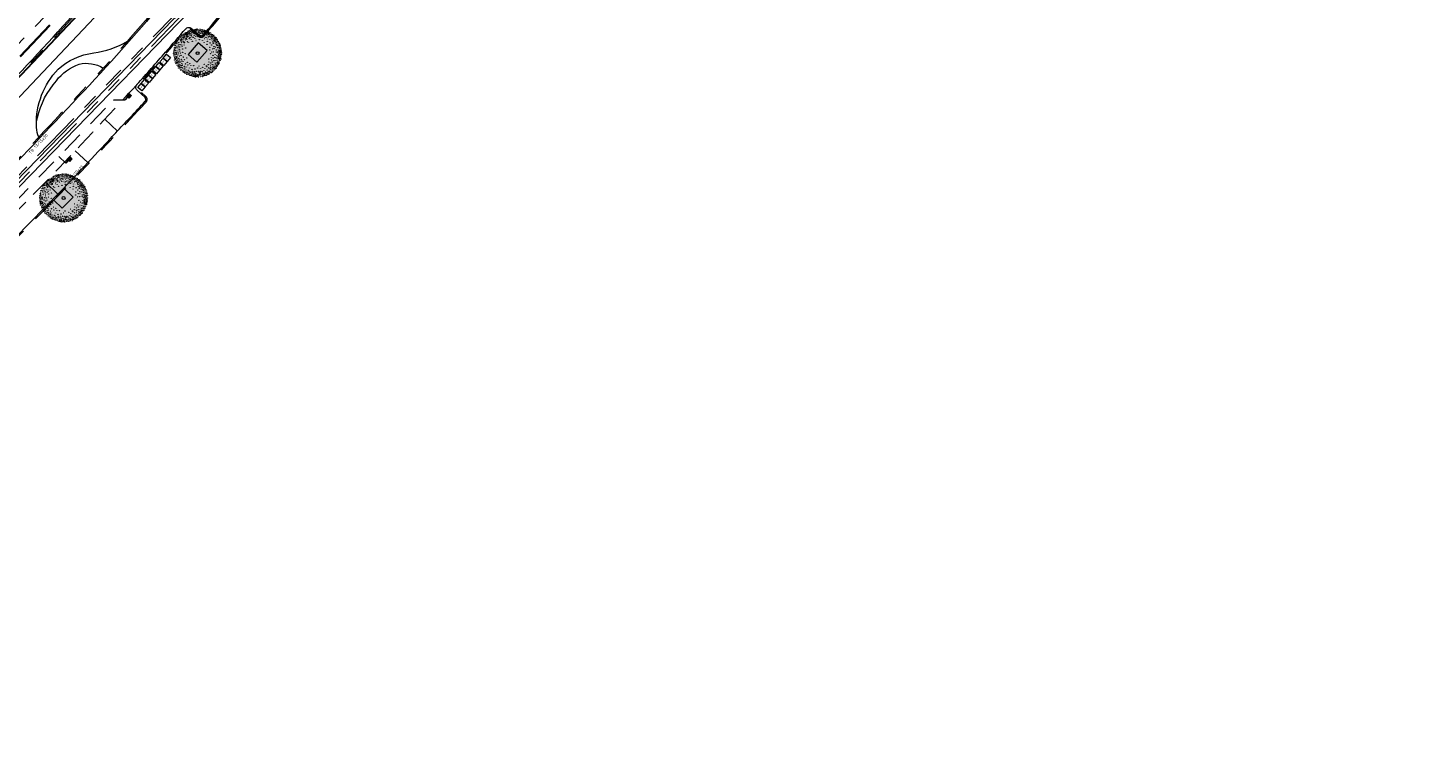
# Model space of a CAD drawing. Header units: metres. Extents: x 92403 to 95147, y 464428 to 465602.
# Tile 373 of 568: x 93136 to 93298, y 464845 to 464929. Entities that reach past the tile are written whole.
import ezdxf
from ezdxf.enums import TextEntityAlignment as Align

# ---------------------------------------------------------------- set-up
doc = ezdxf.new("R2010")
doc.units = ezdxf.units.M
for name, pattern in [('DASHED', [0.75, 0.5, -0.25]), ('RI-DRAINAGE', [19.2, 6, -1.8, 1.8, -1.8, 2.4, -1.8, 1.8, -1.8]), ('RI-GWA', [18.45, 6, -1.8, 1.75, -1.8, 1.75, -1.8, 1.75, -1.8]), ('RI-HWA', [7.4, 5, -2.4]), ('RI-HWA_KOLKAANSLUITING', [4.3, 2.5, -1.8]), ('VH-TROTTOIRBAND', [15, 5, -2, 2, -2, 2, -2])]:
    doc.linetypes.add(name, pattern=pattern)
doc.layers.get('0').update_dxf_attribs({"linetype": 'CONTINUOUS'})
for name, color, linetype, lineweight in [('B-OI-RI-DRAINAGE_DRAIN_PVC-G', 90, 'RI-DRAINAGE', 18), ('B-WE-RI-GWA_STROOMRICHTING-S', 30, 'CONTINUOUS', 25), ('B-WE-RI-VOLSCHUIMEN-G', 130, 'RI-VOLSCHUIMEN', 18), ('B-WE-VH-VERHARDING_FUNDERING-G', 252, 'CONTINUOUS', 18), ('N-RO-GR-BEPLANTING_CULTUUR_PLANTVAK HEESTERS', 78, 'CONTINUOUS', 9), ('N-RO-GR-BEPLANTING_CULTUUR_PLANTVAK vaste planten', 58, 'CONTINUOUS', 9), ('N-RO-IE-MEUBILAIR_MEUBILAIR_MINICONTAINER-GFT', 7, 'CONTINUOUS', 0), ('N-RO-VH-KANTOPSLUITING_ELEMENT_STALENSTRIP-G', 7, 'CONTINUOUS', 9), ('N-RO-VW-MARKERING-G', 7, 'CONTINUOUS', 9), ('N-WE-GW-ONTGRAVING-V', 2, 'CONTINUOUS', 30), ('N-WE-RI-HWA_KOLK_STRAATKOLK-S', 150, 'CONTINUOUS', 25), ('N-WE-RI-HWA_KOLKAANSLUITING-G', 150, 'RI-HWA_KOLKAANSLUITING', 25), ('N-WE-VH-KANTOPSLUITING_TROTTOIRBAND-G', 7, 'VH-TROTTOIRBAND', 35), ('N-WE-VH-KANTOPSLUITING_TROTTOIRBAND_130 150-T18', 10, 'CONTINUOUS', 18), ('N-WE-VH-KANTOPSLUITING_VOORKANTBAND-G', 50, 'CONTINUOUS', 35), ('V-WE-RI-GWA_STROOMRICHTING-S', 30, 'CONTINUOUS', 25), ('X-XX-AL-T18', 7, 'CONTINUOUS', 18)]:
    doc.layers.add(name, color=color, linetype=linetype, lineweight=lineweight)
for name, color, linetype, lineweight, true_color in [('B-OI-RI-GWA_TRANSPORTLEIDING-G', 7, 'RI-GWA', 18, 0xff8400), ('N-OI-RI-DRAINAGE_DRAIN_PVC-G', 7, 'RI-DRAINAGE', 18, 0x00ff04), ('N-OI-RI-HWA_STROOMRICHTING-S', 7, 'CONTINUOUS', 25, 0x007bff), ('N-OI-RI-HWA_TRANSPORTLEIDING-G', 7, 'RI-HWA', 35, 0x007bff), ('N-RO-GR-BOOM-V', 7, 'CONTINUOUS', 18, 0x002600)]:
    doc.layers.add(name, color=color, linetype=linetype, lineweight=lineweight, true_color=true_color)
doc.layers.add('N-RO-GR-BOOM-S', color=7, linetype='CONTINUOUS', lineweight=9, true_color=0x005700, transparency=0.3)
doc.styles.add('NLCS-ISO', font='NLCS-ISO.ttf')
doc.styles.add('NLCS-ISO-M100-T18', font='NLCS-ISO.ttf', dxfattribs={"height": 0.18})
doc.styles.add('NLCS-ISO-M200-T18', font='NLCS-ISO.ttf', dxfattribs={"height": 0.36})
doc.linetypes.add('RI-VOLSCHUIMEN', pattern='A,0,[50,NLCS.SHX,S=0.5,R=0,X=0,Y=0],4', length=4)

# ---------------------------------------------------------------- blocks, each defined once
blk = doc.blocks.new('minicontainers GFT')
at = {"flags": 128}
blk.add_lwpolyline([(-0.47, 0.38), (0, 0), (-0.38, -0.47), (-0.84, -0.09)], close=True, dxfattribs=at)
at = {"layer": 'X-XX-AL-T18', "insert": (-0.61, -0.14), "char_height": 0.18, "attachment_point": 1, "rotation": 50.8992, "style": 'NLCS-ISO-M100-T18'}
blk.add_mtext_dynamic_manual_height_columns('GFT', width=0.4304, gutter_width=0.9, heights=[0], dxfattribs=at)
blk = doc.blocks.new('STRAATKOLK 415X375')
at = {"layer": 'N-WE-RI-HWA_KOLK_STRAATKOLK-S', "flags": 128}
blk.add_lwpolyline([(-0.41, 0), (0, 0), (0, 0.38), (-0.41, 0.38)], close=True, dxfattribs=at)
for points in [[(-0.34, 0.05), (-0.34, 0.32)], [(-0.28, 0.05), (-0.28, 0.32)], [(-0.21, 0.05), (-0.21, 0.32)], [(-0.14, 0.05), (-0.14, 0.32)], [(-0.07, 0.05), (-0.07, 0.32)]]:
    blk.add_lwpolyline(points, dxfattribs=at)
blk = doc.blocks.new('*U258')
at = {"ltscale": 0.1}
blk.add_hatch(color=256, dxfattribs=at).paths.add_polyline_path([(2.5, 0), (-2.5, -0.83), (-2.5, 0.83)])
at = {"ltscale": 0.1, "flags": 128}
blk.add_lwpolyline([(2.5, 0), (-2.5, -0.83), (-2.5, 0.83)], close=True, dxfattribs=at)
at = {"ltscale": 0.1, "style": 'NLCS-ISO'}
for tag, p in [('BOBL', (-125.01, 0)), ('MAT', (-0.5, 0.5))]:
    blk.add_attdef(tag, text='', height=1.8, dxfattribs=at).set_placement(p, align=Align.BOTTOM_RIGHT)
for tag, p in [('DIA', (0.5, 0.5)), ('BOBR', (114.88, 0))]:
    blk.add_attdef(tag, text='', height=1.8, dxfattribs=at).set_placement(p, align=Align.BOTTOM_LEFT)
at = {"ltscale": 0.1, "style": 'NLCS-ISO', "flags": 1}
blk.add_attdef('PUTNR-L', text='', height=1.8, dxfattribs=at).set_placement((-0.82, -5.89), align=Align.BOTTOM_RIGHT)
at = {"ltscale": 0.1, "style": 'NLCS-ISO'}
blk.add_attdef('JVA', text='', height=1.8, dxfattribs=at).set_placement((0, -1), align=Align.TOP_CENTER)
at = {"ltscale": 0.1, "style": 'NLCS-ISO', "flags": 1}
blk.add_attdef('PUTNR-L', text='', height=1.8, dxfattribs=at).set_placement((1.95, -5.77), align=Align.BOTTOM_LEFT)
blk = doc.blocks.new('*U297')
at = {"layer": 'N-RO-GR-BOOM-V', "linetype": 'ByBlock', "ltscale": 1, "transparency": 33554567}
h = blk.add_hatch(color=98, dxfattribs=at)
h.dxf.hatch_style = 1
h.set_gradient(color1=(0, 51, 0), color2=(184, 200, 91), rotation=177, centered=1, name='INVCURVED')
edge = h.paths.add_edge_path()
edge.add_arc((0, 0), 1.5, 0, 360)
at = {"color": 0, "lineweight": -2}
for centre, radius in [((-1.207, 0.892), 0.00758), ((-1.136, 0.941), 0.00758), ((-1.081, 1.018), 0.00758), ((-1.07, 0.952), 0.00758), ((-1.015, 1.035), 0.00758), ((-1.01, 0.93), 0.00758), ((-0.988, 1.1), 0.00758), ((-0.933, 1.073), 0.00758), ((-0.928, 1.133), 0.00758), ((-0.911, 0.87), 0.00758), ((-0.906, 1.002), 0.00758), ((-0.884, 0.963), 0.00758), ((-0.856, 1.117), 0.00758), ((-0.845, 1.188), 0.00758), ((-0.845, 0.87), 0.00758), ((-0.823, 0.996), 0.00758), ((-0.818, 1.067), 0.00758), ((-0.79, 0.947), 0.00758), ((-0.768, 1.21), 0.00758), ((-0.768, 1.029), 0.00758), ((-0.758, 1.161), 0.00758), ((-0.747, 1.27), 0.00758), ((-0.725, 1.122), 0.00758), ((-0.719, 1.226), 0.00758), ((-0.719, 0.914), 0.00758), ((-0.697, 1.073), 0.00758), ((-0.686, 1.292), 0.00758), ((-0.681, 1.007), 0.00758), ((-0.675, 1.172), 0.00758), ((-0.653, 1.275), 0.00758), ((-0.648, 1.139), 0.00758), ((-0.631, 1.095), 0.00758), ((-0.62, 1.002), 0.00758), ((-0.609, 1.341), 0.00758), ((-0.593, 1.204), 0.00758), ((-0.588, 1.045), 0.00758), ((-0.571, 1.352), 0.00758), ((-0.56, 1.183), 0.00758), ((-0.544, 1.292), 0.00758), ((-0.522, 1.117), 0.00758), ((-0.511, 1.396), 0.00758), ((-0.511, 0.897), 0.00758), ((-0.495, 1.248), 0.00758), ((-0.478, 1.358), 0.00758), ((-0.467, 0.98), 0.00758), ((-0.451, 1.188), 0.00758), ((-0.44, 1.33), 0.00758), ((-0.44, 1.111), 0.00758), ((-0.407, 1.424), 0.00758), ((-0.374, 1.369), 0.00758), ((-0.363, 1.188), 0.00758), ((-0.363, 1.073), 0.00758), ((-0.357, 1.265), 0.00758), ((-0.352, 1.013), 0.00758), ((-0.341, 1.385), 0.00758), ((-0.308, 1.303), 0.00758), ((-0.303, 1.451), 0.00758), ((-0.286, 1.385), 0.00758), ((-0.264, 0.98), 0.00758), ((-0.259, 1.297), 0.00758), ((-0.226, 1.21), 0.00758), ((-0.204, 1.445), 0.00758), ((-0.204, 1.111), 0.00758), ((-0.171, 0.919), 0.00758), ((-0.149, 1.292), 0.00758), ((-0.138, 1.369), 0.00758), ((-0.127, 1.435), 0.00758), ((-0.122, 1.204), 0.00758), ((-0.111, 1.04), 0.00758), ((-0.1, 1.478), 0.00758), ((-0.078, 1.374), 0.00758), ((-0.067, 1.429), 0.00758), ((-0.067, 1.248), 0.00758), ((-0.045, 1.133), 0.00758), ((-0.04, 1.495), 0.00758), ((-0.023, 1.319), 0.00758), ((0.021, 1.44), 0.00758), ((0.021, 1.232), 0.00758), ((0.021, 1.024), 0.00758), ((0.059, 1.484), 0.00758), ((0.059, 1.418), 0.00758), ((0.076, 1.358), 0.00758), ((0.087, 1.292), 0.00758), ((0.103, 1.166), 0.00758), ((0.125, 1.418), 0.00758), ((0.136, 1.013), 0.00758), ((0.147, 1.484), 0.00758), ((0.174, 1.232), 0.00758), ((0.185, 1.407), 0.00758), ((0.201, 1.462), 0.00758), ((0.201, 1.106), 0.00758), ((0.207, 1.319), 0.00758), ((0.256, 1.358), 0.00758), ((0.273, 1.456), 0.00758), ((0.278, 1.243), 0.00758), ((0.284, 0.985), 0.00758), ((0.311, 1.424), 0.00758), ((0.328, 1.314), 0.00758), ((0.333, 1.188), 0.00758), ((0.339, 1.045), 0.00758), ((0.361, 1.358), 0.00758), ((0.366, 1.44), 0.00758), ((0.399, 1.281), 0.00758), ((0.399, 1.139), 0.00758), ((0.41, 1.385), 0.00758), ((0.415, 0.908), 0.00758), ((0.437, 1.325), 0.00758), ((0.442, 1.418), 0.00758), ((0.448, 1.237), 0.00758), ((0.481, 1.391), 0.00758), ((0.508, 1.325), 0.00758), ((0.525, 0.98), 0.00758), ((0.541, 1.374), 0.00758), ((0.541, 1.292), 0.00758), ((0.541, 1.226), 0.00758), ((0.541, 1.155), 0.00758), ((0.585, 1.347), 0.00758), ((0.591, 1.128), 0.00758), ((0.618, 0.875), 0.00758), ((0.624, 1.221), 0.00758), ((0.629, 1.314), 0.00758), ((0.662, 1.002), 0.00758), ((0.667, 1.144), 0.00758), ((0.684, 1.325), 0.00758), ((0.689, 1.21), 0.00758), ((0.706, 1.27), 0.00758), ((0.733, 1.04), 0.00758), ((0.75, 1.221), 0.00758), ((0.777, 1.095), 0.00758), ((0.783, 1.27), 0.00758), ((0.783, 1.161), 0.00758), ((0.794, 1.007), 0.00758), ((0.837, 1.215), 0.00758), ((0.848, 0.991), 0.00758), ((0.854, 1.095), 0.00758), ((0.859, 0.914), 0.00758), ((0.87, 1.15), 0.00758), ((0.925, 1.161), 0.00758), ((0.93, 0.969), 0.00758), ((0.941, 1.111), 0.00758), ((0.941, 1.045), 0.00758), ((0.974, 1.078), 0.00758), ((1.002, 0.881), 0.00758), ((1.013, 1.106), 0.00758), ((1.018, 1.035), 0.00758), ((1.024, 0.952), 0.00758), ((1.057, 0.881), 0.00758), ((1.089, 1.002), 0.00758), ((1.1, 0.936), 0.00758), ((1.111, 0.897), 0.00758), ((1.149, 0.963), 0.00758), ((1.188, 0.881), 0.00758), ((-1.475, 0.048), 0.00758), ((-1.468, 0.139), 0.00758), ((-1.448, 0.262), 0.00758), ((-1.432, 0.103), 0.00758), ((-1.415, 0.339), 0.00758), ((-1.415, 0.191), 0.00758), ((-1.404, 0.459), 0.00758), ((-1.377, 0.048), 0.00758), ((-1.366, 0.574), 0.00758), ((-1.366, 0.508), 0.00758), ((-1.366, 0.278), 0.00758), ((-1.349, 0.361), 0.00758), ((-1.349, 0.153), 0.00758), ((-1.306, 0.47), 0.00758), ((-1.295, 0.607), 0.00758), ((-1.295, 0.383), 0.00758), ((-1.295, 0.054), 0.00758), ((-1.289, 0.766), 0.00758), ((-1.284, 0.684), 0.00758), ((-1.267, 0.202), 0.00758), ((-1.245, 0.558), 0.00758), ((-1.234, 0.783), 0.00758), ((-1.223, 0.311), 0.00758), ((-1.223, 0.136), 0.00758), ((-1.191, 0.437), 0.00758), ((-1.191, 0.015), 0.00758), ((-1.18, 0.761), 0.00758), ((-1.174, 0.837), 0.00758), ((-1.174, 0.645), 0.00758), ((-1.163, 0.552), 0.00758), ((-1.13, 0.24), 0.00758), ((-1.108, 0.383), 0.00758), ((-1.103, 0.136), 0.00758), ((-1.081, 0.843), 0.00758), ((-1.075, 0.761), 0.00758), ((-1.07, 0.53), 0.00758), ((-1.07, -0.001), 0.00758), ((-1.042, 0.81), 0.00758), ((-1.015, 0.328), 0.00758), ((-1.01, 0.722), 0.00758), ((-1.004, 0.656), 0.00758), ((-0.982, 0.859), 0.00758), ((-0.971, 0.508), 0.00758), ((-0.96, 0.805), 0.00758), ((-0.955, 0.421), 0.00758), ((-0.922, 0.251), 0.00758), ((-0.922, 0.054), 0.00758), ((-0.878, 0.728), 0.00758), ((-0.845, 0.651), 0.00758), ((-0.829, 0.497), 0.00758), ((-0.807, 0.662), 0.00758), ((-0.752, 0.826), 0.00758), ((-0.741, 0.317), 0.00758), ((-0.67, 0.859), 0.00758), ((-0.62, 0.706), 0.00758), ((-0.56, 0.645), 0.00758), ((-0.396, 0.854), 0.00758), ((-0.319, 0.728), 0.00758), ((-0.094, 0.783), 0.00758), ((0, 0), 0.09), ((0.114, 0.832), 0.00758), ((0.306, 0.794), 0.00758), ((0.41, 0.645), 0.00758), ((0.58, 0.547), 0.00758), ((0.607, 0.728), 0.00758), ((0.755, 0.366), 0.00758), ((0.755, 0.187), 0.00758), ((0.761, 0.837), 0.00758), ((0.777, 0.634), 0.00758), ((0.876, 0.503), 0.00758), ((0.881, 0.07), 0.00758), ((0.897, 0.826), 0.00758), ((0.914, 0.7), 0.00758), ((0.914, 0.267), 0.00758), ((0.98, 0.602), 0.00758), ((0.996, 0.081), 0.00758), ((1.013, 0.766), 0.00758), ((1.013, 0.689), 0.00758), ((1.018, 0.4), 0.00758), ((1.018, 0.278), 0.00758), ((1.068, 0.81), 0.00758), ((1.078, 0.739), 0.00758), ((1.089, 0.536), 0.00758), ((1.128, 0.843), 0.00758), ((1.128, 0.629), 0.00758), ((1.128, 0.372), 0.00758), ((1.133, 0.788), 0.00758), ((1.139, 0.717), 0.00758), ((1.16, 0.076), 0.00758), ((1.166, 0.191), 0.00758), ((1.182, 0.662), 0.00758), ((1.188, 0.541), 0.00758), ((1.204, 0.837), 0.00758), ((1.21, 0.459), 0.00758), ((1.221, 0.739), 0.00758), ((1.232, 0.333), 0.00758), ((1.232, 0.026), 0.00758), ((1.254, 0.805), 0.00758), ((1.254, 0.624), 0.00758), ((1.254, 0.558), 0.00758), ((1.254, 0.224), 0.00758), ((1.259, 0.481), 0.00758), ((1.259, 0.114), 0.00758), ((1.265, 0.728), 0.00758), ((1.276, 0.64), 0.00758), ((1.287, 0.366), 0.00758), ((1.314, 0.7), 0.00758), ((1.32, 0.015), 0.00758), ((1.325, 0.147), 0.00758), ((1.325, 0.081), 0.00758), ((1.33, 0.624), 0.00758), ((1.336, 0.256), 0.00758), ((1.341, 0.541), 0.00758), ((1.341, 0.443), 0.00758), ((1.352, 0.591), 0.00758), ((1.358, 0.174), 0.00758), ((1.374, 0.541), 0.00758), ((1.374, 0.311), 0.00758), ((1.391, 0.383), 0.00758), ((1.391, 0.032), 0.00758), ((1.396, 0.486), 0.00758), ((1.413, 0.432), 0.00758), ((1.413, 0.136), 0.00758), ((1.413, 0.087), 0.00758), ((1.424, 0.262), 0.00758), ((1.446, 0.322), 0.00758), ((1.457, 0.191), 0.00758), ((1.462, 0.267), 0.00758), ((1.462, 0.092), 0.00758), ((1.468, -0.001), 0.00758), ((1.473, 0.164), 0.00758), ((1.484, 0.054), 0.00758), ((-1.479, -0.031), 0.00758), ((-1.465, -0.111), 0.00758), ((-1.465, -0.187), 0.00758), ((-1.437, -0.253), 0.00758), ((-1.429, -0.354), 0.00758), ((-1.426, -0.056), 0.00758), ((-1.426, -0.428), 0.00758), ((-1.415, -0.313), 0.00758), ((-1.391, -0.047), 0.00758), ((-1.382, -0.209), 0.00758), ((-1.382, -0.549), 0.00758), ((-1.371, -0.379), 0.00758), ((-1.342, -0.326), 0.00758), ((-1.338, -0.653), 0.00758), ((-1.327, -0.089), 0.00758), ((-1.317, -0.576), 0.00758), ((-1.306, -0.374), 0.00758), ((-1.3, -0.028), 0.00758), ((-1.3, -0.264), 0.00758), ((-1.3, -0.472), 0.00758), ((-1.284, -0.198), 0.00758), ((-1.267, -0.757), 0.00758), ((-1.245, -0.516), 0.00758), ((-1.24, -0.396), 0.00758), ((-1.234, -0.598), 0.00758), ((-1.218, -0.122), 0.00758), ((-1.207, -0.675), 0.00758), ((-1.202, -0.845), 0.00758), ((-1.174, -0.757), 0.00758), ((-1.169, -0.324), 0.00758), ((-1.169, -0.505), 0.00758), ((-1.163, -0.593), 0.00758), ((-1.125, -0.423), 0.00758), ((-1.125, -0.817), 0.00758), ((-1.114, -0.187), 0.00758), ((-1.103, -0.691), 0.00758), ((-1.064, -0.549), 0.00758), ((-1.026, -0.133), 0.00758), ((-1.026, -0.779), 0.00758), ((-0.988, -0.379), 0.00758), ((-0.971, -0.494), 0.00758), ((-0.966, -0.647), 0.00758), ((-0.95, -0.752), 0.00758), ((-0.895, -0.533), 0.00758), ((-0.889, -0.247), 0.00758), ((-0.823, -0.817), 0.00758), ((-0.801, -0.412), 0.00758), ((-0.763, -0.028), 0.00758), ((-0.752, -0.669), 0.00758), ((-0.686, -0.856), 0.00758), ((-0.67, -0.308), 0.00758), ((-0.631, -0.571), 0.00758), ((-0.599, -0.741), 0.00758), ((-0.489, -0.647), 0.00758), ((-0.418, -0.779), 0.00758), ((-0.243, -0.779), 0.00758), ((0.092, -0.811), 0.00758), ((0.415, -0.69), 0.00758), ((0.552, -0.772), 0.00758), ((0.563, -0.845), 0.00758), ((0.667, -0.719), 0.00758), ((0.695, -0.361), 0.00758), ((0.7, -0.554), 0.00758), ((0.799, -0.032), 0.00758), ((0.81, -0.768), 0.00758), ((0.816, -0.609), 0.00758), ((0.854, -0.434), 0.00758), ((0.865, -0.28), 0.00758), ((0.914, -0.719), 0.00758), ((0.919, -0.554), 0.00758), ((0.941, -0.856), 0.00758), ((0.952, -0.138), 0.00758), ((0.969, -0.319), 0.00758), ((1.024, -0.467), 0.00758), ((1.024, -0.746), 0.00758), ((1.031, -0.847), 0.00758), ((1.057, -0.258), 0.00758), ((1.084, -0.834), 0.00758), ((1.089, -0.072), 0.00758), ((1.089, -0.615), 0.00758), ((1.128, -0.686), 0.00758), ((1.133, -0.461), 0.00758), ((1.144, -0.763), 0.00758), ((1.149, -0.308), 0.00758), ((1.166, -0.79), 0.00758), ((1.188, -0.62), 0.00758), ((1.193, -0.16), 0.00758), ((1.193, -0.839), 0.00758), ((1.21, -0.308), 0.00758), ((1.215, -0.713), 0.00758), ((1.232, -0.522), 0.00758), ((1.237, -0.423), 0.00758), ((1.237, -0.587), 0.00758), ((1.243, -0.636), 0.00758), ((1.243, -0.785), 0.00758), ((1.259, -0.193), 0.00758), ((1.265, -0.302), 0.00758), ((1.27, -0.713), 0.00758), ((1.292, -0.105), 0.00758), ((1.298, -0.439), 0.00758), ((1.298, -0.565), 0.00758), ((1.303, -0.341), 0.00758), ((1.314, -0.242), 0.00758), ((1.32, -0.505), 0.00758), ((1.325, -0.647), 0.00758), ((1.336, -0.056), 0.00758), ((1.336, -0.133), 0.00758), ((1.336, -0.609), 0.00758), ((1.347, -0.417), 0.00758), ((1.358, -0.324), 0.00758), ((1.358, -0.522), 0.00758), ((1.371, -0.266), 0.00758), ((1.38, -0.127), 0.00758), ((1.385, -0.039), 0.00758), ((1.385, -0.352), 0.00758), ((1.396, -0.22), 0.00758), ((1.396, -0.417), 0.00758), ((1.402, -0.467), 0.00758), ((1.413, -0.089), 0.00758), ((1.418, -0.127), 0.00758), ((1.429, -0.291), 0.00758), ((1.448, -0.365), 0.00758), ((1.457, -0.094), 0.00758), ((1.457, -0.209), 0.00758), ((1.462, -0.149), 0.00758), ((1.473, -0.056), 0.00758), ((-1.174, -0.921), 0.00758), ((-1.092, -0.976), 0.00758), ((-1.086, -0.899), 0.00758), ((-1.037, -1.064), 0.00758), ((-1.015, -1.009), 0.00758), ((-0.988, -0.883), 0.00758), ((-0.955, -1.119), 0.00758), ((-0.939, -0.916), 0.00758), ((-0.933, -0.998), 0.00758), ((-0.917, -1.086), 0.00758), ((-0.873, -1.185), 0.00758), ((-0.867, -1.146), 0.00758), ((-0.851, -1.058), 0.00758), ((-0.84, -0.998), 0.00758), ((-0.818, -1.207), 0.00758), ((-0.807, -1.157), 0.00758), ((-0.785, -0.921), 0.00758), ((-0.779, -1.058), 0.00758), ((-0.768, -1.256), 0.00758), ((-0.714, -1.174), 0.00758), ((-0.703, -1.305), 0.00758), ((-0.7, -1.241), 0.00758), ((-0.686, -1.053), 0.00758), ((-0.631, -1.239), 0.00758), ((-0.626, -1.321), 0.00758), ((-0.604, -1.174), 0.00758), ((-0.566, -1.075), 0.00758), ((-0.538, -1.316), 0.00758), ((-0.527, -1.25), 0.00758), ((-0.516, -1.365), 0.00758), ((-0.5, -0.927), 0.00758), ((-0.484, -1.146), 0.00758), ((-0.478, -1.266), 0.00758), ((-0.445, -1.371), 0.00758), ((-0.434, -1.217), 0.00758), ((-0.379, -1.31), 0.00758), ((-0.368, -1.398), 0.00758), ((-0.341, -1.009), 0.00758), ((-0.33, -1.135), 0.00758), ((-0.324, -1.217), 0.00758), ((-0.303, -1.42), 0.00758), ((-0.292, -1.272), 0.00758), ((-0.259, -1.338), 0.00758), ((-0.254, -1.464), 0.00758), ((-0.226, -1.409), 0.00758), ((-0.204, -1.146), 0.00758), ((-0.204, -1.234), 0.00758), ((-0.204, -1.354), 0.00758), ((-0.177, -1.458), 0.00758), ((-0.16, -0.987), 0.00758), ((-0.138, -1.371), 0.00758), ((-0.122, -1.332), 0.00758), ((-0.122, -1.42), 0.00758), ((-0.116, -1.25), 0.00758), ((-0.111, -1.491), 0.00758), ((-0.062, -1.13), 0.00758), ((-0.045, -1.266), 0.00758), ((-0.034, -1.464), 0.00758), ((-0.018, -1.382), 0.00758), ((0.004, -1.332), 0.00758), ((0.01, -0.921), 0.00758), ((0.023, -1.428), 0.00758), ((0.059, -1.245), 0.00758), ((0.065, -1.135), 0.00758), ((0.07, -1.491), 0.00758), ((0.081, -1.398), 0.00758), ((0.092, -1.349), 0.00758), ((0.109, -1.212), 0.00758), ((0.136, -1.272), 0.00758), ((0.174, -1.13), 0.00758), ((0.174, -1.338), 0.00758), ((0.174, -1.453), 0.00758), ((0.18, -0.96), 0.00758), ((0.19, -1.223), 0.00758), ((0.226, -1.411), 0.00758), ((0.262, -1.343), 0.00758), ((0.273, -1.13), 0.00758), ((0.289, -1.447), 0.00758), ((0.317, -0.883), 0.00758), ((0.322, -1.228), 0.00758), ((0.339, -1.354), 0.00758), ((0.361, -1.426), 0.00758), ((0.377, -1.272), 0.00758), ((0.388, -1.069), 0.00758), ((0.421, -1.354), 0.00758), ((0.434, -1.296), 0.00758), ((0.448, -1.228), 0.00758), ((0.453, -0.971), 0.00758), ((0.453, -1.398), 0.00758), ((0.481, -1.163), 0.00758), ((0.519, -1.327), 0.00758), ((0.536, -1.393), 0.00758), ((0.541, -1.25), 0.00758), ((0.552, -1.185), 0.00758), ((0.591, -1.042), 0.00758), ((0.591, -1.349), 0.00758), ((0.629, -1.288), 0.00758), ((0.631, -1.219), 0.00758), ((0.656, -1.152), 0.00758), ((0.673, -0.916), 0.00758), ((0.689, -1.31), 0.00758), ((0.695, -1.277), 0.00758), ((0.717, -1.234), 0.00758), ((0.728, -1.102), 0.00758), ((0.755, -1.152), 0.00758), ((0.761, -0.938), 0.00758), ((0.783, -1.266), 0.00758), ((0.805, -1.02), 0.00758), ((0.81, -1.196), 0.00758), ((0.816, -0.877), 0.00758), ((0.843, -1.097), 0.00758), ((0.854, -1.212), 0.00758), ((0.892, -1.168), 0.00758), ((0.903, -1.047), 0.00758), ((0.936, -0.965), 0.00758), ((0.947, -1.075), 0.00758), ((0.947, -1.124), 0.00758), ((0.98, -0.888), 0.00758), ((0.985, -0.987), 0.00758), ((1.007, -1.097), 0.00758), ((1.035, -1.036), 0.00758), ((1.057, -0.916), 0.00758), ((1.095, -0.971), 0.00758), ((1.139, -0.949), 0.00758), ((1.149, -0.888), 0.00758)]:
    blk.add_circle(centre, radius, dxfattribs=at)
blk = doc.blocks.new('*U385')
at = {"ltscale": 0.1}
blk.add_hatch(color=256, dxfattribs=at).paths.add_polyline_path([(-2.5, 0), (2.5, -0.83), (2.5, 0.83)])
at = {"ltscale": 0.1, "flags": 128}
blk.add_lwpolyline([(-2.5, 0), (2.5, -0.83), (2.5, 0.83)], close=True, dxfattribs=at)
at = {"ltscale": 0.1, "style": 'NLCS-ISO'}
for tag, p in [('BOBL', (-146.53, 0)), ('MAT', (-1, 0.5))]:
    blk.add_attdef(tag, text='', height=1.8, dxfattribs=at).set_placement(p, align=Align.BOTTOM_RIGHT)
for tag, p in [('DIA', (1, 0.5)), ('BOBR', (146.37, 0))]:
    blk.add_attdef(tag, text='', height=1.8, dxfattribs=at).set_placement(p, align=Align.BOTTOM_LEFT)
blk.add_attdef('JVA', text='', height=1.8, dxfattribs=at).set_placement((0, -1), align=Align.TOP_CENTER)
blk = doc.blocks.new('*U428')
at = {"ltscale": 0.1}
blk.add_hatch(color=256, dxfattribs=at).paths.add_polyline_path([(-2.5, 0), (2.5, 0.83), (2.5, -0.83)])
at = {"ltscale": 0.1, "flags": 128}
blk.add_lwpolyline([(-2.5, 0), (2.5, 0.83), (2.5, -0.83)], close=True, dxfattribs=at)
at = {"ltscale": 0.1, "style": 'NLCS-ISO'}
for tag, p in [('BOBL', (-139.86, 0)), ('MAT', (-1, 0.5))]:
    blk.add_attdef(tag, text='', height=1.8, dxfattribs=at).set_placement(p, align=Align.BOTTOM_RIGHT)
for tag, p in [('DIA', (1, 0.5)), ('BOBR', (140.19, 0))]:
    blk.add_attdef(tag, text='', height=1.8, dxfattribs=at).set_placement(p, align=Align.BOTTOM_LEFT)
blk.add_attdef('JVA', text='', height=1.8, dxfattribs=at).set_placement((0, -1), align=Align.TOP_CENTER)

msp = doc.modelspace()

# ---------------------------------------------------------------- linework, layer by layer
at = {"layer": 'B-OI-RI-DRAINAGE_DRAIN_PVC-G', "color": 4, "elevation": -0.04, "flags": 128}
msp.add_lwpolyline([(93109.67, 464887.074), (93109.67, 464887.074), (93111.226915, 464887.694048), (93111.226915, 464887.694048), (93152.648497, 464930.322151), (93154.442226, 464933.510405), (93164.804283, 464946.781494), (93165.257367, 464947.382919), (93165.586, 464947.856)], dxfattribs=at)
at = {"layer": 'B-OI-RI-GWA_TRANSPORTLEIDING-G'}
msp.add_lwpolyline([(93446.043344, 465256.115521), (93414.928619, 465230.784301), (93385.545, 465207.335), (93345.02, 465172.545), (93309.939, 465138.03), (93281.489, 465106.16), (93272.55, 465095.75), (93246.12, 465056.88), (93231.409, 465035.78), (93221.1, 465020.839), (93190.047, 464975.644), (93154.17, 464931), (93110.8, 464886.38), (93068.919, 464854.632), (93060.958017, 464850.622994)], dxfattribs=at)
at = {"layer": 'B-WE-RI-VOLSCHUIMEN-G'}
msp.add_lwpolyline([(93063.79391, 464858.067854), (93085.815291, 464873.892955), (93110.438716, 464895.149627), (93150.607152, 464937.709527), (93167.824566, 464958.685428), (93187.119711, 464983.35655), (93228.287939, 465040.980003), (93267.040461, 465098.248488)], dxfattribs=at)
at = {"layer": 'B-WE-VH-VERHARDING_FUNDERING-G', "lineweight": 13, "flags": 128}
for points in [[(93445.822371, 465256.386945), (93414.70897, 465231.056803), (93385.321779, 465207.604651), (93344.783003, 465172.802825), (93309.685451, 465138.27154), (93281.225658, 465106.390569), (93272.271639, 465095.963079), (93245.831721, 465057.078493), (93231.121404, 465035.979473), (93220.811724, 465021.037488), (93189.76596, 464975.853018), (93153.907518, 464931.232111), (93110.567471, 464886.642928), (93068.733035, 464854.930226), (93060.800581, 464850.935601)], [(93446.264317, 465255.844097), (93415.148269, 465230.5118), (93385.768221, 465207.065349), (93345.256997, 465172.287175), (93310.192549, 465137.78846), (93281.752342, 465105.929431), (93272.828361, 465095.536921), (93246.408279, 465056.681507), (93231.696596, 465035.580527), (93221.388276, 465020.640512), (93190.32804, 464975.434982), (93154.432482, 464930.767889), (93111.032529, 464886.117072), (93069.104965, 464854.333774), (93061.115419, 464850.310399)]]:
    msp.add_lwpolyline(points, dxfattribs=at)
at = {"layer": 'N-OI-RI-DRAINAGE_DRAIN_PVC-G', "flags": 128}
msp.add_lwpolyline([(93085.810838, 464868.712617), (93083.999667, 464867.318786), (93077.569115, 464875.204006), (93112.448972, 464904.002739), (93144.958362, 464937.716867), (93179.40523, 464980.983312), (93211.015025, 465025.284543), (93236.748188, 465064.451684), (93262.771855, 465104.36421), (93226.947519, 465135.184441), (93186.423425, 465165.431006), (93177.677718, 465156.184343), (93156.563325, 465121.91281), (93138.602154, 465091.157835)], dxfattribs=at)
at = {"layer": 'N-OI-RI-HWA_TRANSPORTLEIDING-G', "flags": 128}
msp.add_lwpolyline([(93114.462873, 464903.992424), (93149.814035, 464941.396653)], dxfattribs=at)
at = {"layer": 'N-RO-GR-BEPLANTING_CULTUUR_PLANTVAK HEESTERS', "lineweight": 9, "flags": 128}
msp.add_lwpolyline([(93136.963185, 464916.194224, -0.1634044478), (93136.796905, 464918.459346, -0.1200228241), (93139.002456, 464922.720564, -0.1511821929), (93141.629066, 464924.624148, -0.2098586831), (93144.423102, 464924.168994, -0.8443524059)], format="xyb", dxfattribs=at)
at = {"layer": 'N-RO-GR-BEPLANTING_CULTUUR_PLANTVAK vaste planten', "lineweight": 9, "flags": 128}
msp.add_lwpolyline([(93136.685504, 464917.547954, -0.1978079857), (93139.193604, 464924.055212, -0.1516938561), (93143.311968, 464925.92763, 0.0992371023), (93147.208774, 464927.284283, 0.8841356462)], format="xyb", dxfattribs=at)
at = {"layer": 'N-RO-VH-KANTOPSLUITING_ELEMENT_STALENSTRIP-G', "color": 30, "flags": 128}
for points in [[(93155.405932, 464927.107212), (93154.231497, 464925.743136), (93155.254554, 464924.86231), (93156.428989, 464926.226385)], [(93139.955126, 464910.192174), (93138.702613, 464908.89942), (93139.672228, 464907.959988), (93140.92474, 464909.252742)]]:
    msp.add_lwpolyline(points, close=True, dxfattribs=at)
at = {"layer": 'N-RO-VW-MARKERING-G', "linetype": 'DASHED', "ltscale": 5, "flags": 128}
msp.add_lwpolyline([(93148.333006, 464922.284894, -0.0036427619), (93137.963456, 464911.217342), (93127.541984, 464900.577656), (93127.239365, 464900.27586)], format="xyb", dxfattribs=at)
for points in [[(93144.600917, 464918.264278), (93146.063157, 464916.89978)], [(93141.180893, 464914.616871), (93142.636562, 464913.245365)], [(93137.739527, 464910.988725), (93139.168317, 464909.589239)]]:
    msp.add_lwpolyline(points, dxfattribs=at)
at = {"layer": 'N-WE-GW-ONTGRAVING-V', "flags": 128}
msp.add_lwpolyline([(93264.957167, 465102.336888), (93238.094925, 465061.404756), (93238.010908, 465061.458995), (93212.274116, 465022.27954), (93185.247862, 464984.241135), (93185.492415, 464984.067371), (93180.654651, 464977.258756), (93180.201876, 464977.488036), (93150.95016, 464940.414972), (93115.492997, 464902.898585)], dxfattribs=at)
at = {"layer": 'N-WE-RI-HWA_KOLKAANSLUITING-G', "flags": 128}
for points in [[(93121.69637, 464896.42741), (93131.711439, 464906.068742), (93145.590373, 464920.482046)], [(93146.959982, 464920.5222), (93145.590373, 464920.482046)], [(93147.241718, 464920.828671), (93146.959982, 464920.5222)], [(93140.098036, 464913.184792), (93139.30188, 464913.951432)], [(93140.37791, 464913.492443), (93140.098036, 464913.184792)]]:
    msp.add_lwpolyline(points, dxfattribs=at)
at = {"layer": 'N-WE-VH-KANTOPSLUITING_TROTTOIRBAND-G', "lineweight": 15, "flags": 128}
for points in [[(93065.866714, 464844.698776), (93063.678306, 464849.205677, -0.3979182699), (93064.442611, 464851.630142), (93067.389663, 464853.270833), (93074.325807, 464856.972774), (93084.707572, 464862.758674, -0.0793869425), (93086.145246, 464863.283465), (93087.543321, 464863.554602, 0.1182341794), (93091.898811, 464865.409775), (93094.714806, 464867.523464), (93097.756324, 464872.924978), (93100.503907, 464875.160514, -0.4119286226), (93100.924464, 464875.118957), (93101.718716, 464874.158203, 0.4144795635), (93102.352582, 464874.098357, 0.0072624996), (93109.663578, 464880.334742, -0.0004624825), (93112.524799, 464883.04124), (93113.253165, 464883.728839, 0.4140362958), (93113.271667, 464884.364773), (93112.414229, 464885.274151, -0.414254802), (93112.426726, 464885.698261, -0.0011115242), (93119.335596, 464892.181745), (93127.026655, 464899.851885, -0.4142135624), (93127.450919, 464899.851307), (93128.333598, 464898.966221, 0.4142135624), (93128.969994, 464898.965354), (93129.069115, 464899.064206), (93139.510609, 464909.724335, 0.0022570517), (93145.968021, 464916.578031, 0.000004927), (93145.982049, 464916.593056, 0.0011960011), (93149.378579, 464920.248422, 0.4142978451), (93149.35362, 464920.88442), (93148.435769, 464921.732706, -0.4219517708), (93148.425394, 464922.163003, 0.002336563), (93151.744568, 464925.940308, 0.0016584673), (93154.078992, 464928.640143, 0.0003582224), (93154.079131, 464928.640306, -0.4144074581), (93154.502436, 464928.672913), (93155.451359, 464927.859288, 0.4143764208), (93156.086051, 464927.908186, 0.0022616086), (93159.247013, 464931.632903, 0.0077288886), (93177.269848, 464953.751082, 0.0008676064), (93177.922232, 464954.535338, 0.4145129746), (93177.862606, 464955.169261), (93176.899547, 464955.9659, -0.4148190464), (93176.859784, 464956.389046, 0.0059114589), (93181.188285, 464961.766544, 0.0008908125), (93181.188615, 464961.766964, -0.4152532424), (93181.61021, 464961.818344), (93182.594301, 464961.047669, 0.4145129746), (93183.226326, 464961.124865, 0.0005766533), (93183.643211, 464961.659587, 0.002753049), (93195.586409, 464977.049583, 0.0041541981), (93201.190199, 464984.46811, 0.4143707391), (93201.096935, 464985.097808), (93200.092955, 464985.842337, -0.4144133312), (93200.030766, 464986.262423, 0.0026446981), (93203.514938, 464991.021117, -0.4084560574), (93203.930314, 464991.084311), (93204.935088, 464990.345828, 0.416684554), (93205.56642, 464990.444991, 0.0025142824), (93208.837619, 464995.023622, -0.0013003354), (93227.245239, 465021.991969, 0.000224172), (93227.918828, 465022.983687, 0.4142793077), (93227.799051, 465023.608783), (93226.763811, 465024.310915, -0.4136157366), (93226.683579, 465024.727082), (93229.482272, 465028.871729)], [(93117.988405, 464906.125933, 0.0017023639), (93119.3109, 464907.485765, 0.0103369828), (93138.723758, 464927.65284, 0.0128153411), (93156.55311, 464948.439155, 0.0034592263), (93167.35296, 464961.848329, -0.4218703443), (93171.412762, 464962.282112), (93171.986688, 464961.814271, -0.4217804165), (93172.404473, 464957.75361, -0.000035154), (93172.378545, 464957.722565, -0.0077524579), (93154.425195, 464935.687539, -0.0065717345), (93145.255774, 464925.069653, -0.0036252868), (93134.977057, 464914.099161), (93124.594267, 464903.498966), (93122.581025, 464901.4912)]]:
    msp.add_lwpolyline(points, format="xyb", dxfattribs=at)
at = {"layer": 'N-WE-VH-KANTOPSLUITING_VOORKANTBAND-G', "linetype": 'Continuous', "lineweight": 15, "flags": 128}
msp.add_lwpolyline([(93171.508, 464962.398), (93172.080663, 464961.931189, -0.4216765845), (93172.519608, 464957.657465, -0.0000333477), (93172.495, 464957.628, -0.0077518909), (93154.54, 464935.591, -0.0065724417), (93145.367, 464924.969, -0.0036259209), (93135.085, 464913.995), (93124.700811, 464903.393376), (93116.453, 464895.168, 0.0017580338), (93105.518, 464884.879, -0.0173974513), (93088.03565, 464870.578486), (93087.344308, 464870.053341, -0.403853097), (93083.206631, 464870.543982), (93082.788351, 464871.055847, -0.422049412), (93083.275721, 464875.326987), (93083.877418, 464875.792467), (93092.446963, 464882.422015, 0.0200420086), (93110.920075, 464899.367094, 0.010482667), (93119.204, 464907.591, 0.010337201), (93138.613, 464927.754, 0.0128150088), (93156.436867, 464948.533957, 0.0034591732), (93167.235251, 464961.941307, -0.4217714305)], format="xyb", close=True, dxfattribs=at)
for points in [[(93151.631428, 464926.038793, 0.0016584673), (93153.9652, 464928.737875, -0.4144074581), (93154.60008, 464928.786779), (93155.548996, 464927.97316, 0.4143764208), (93155.972124, 464928.005759, 0.0022616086), (93159.132208, 464931.729442, 0.007729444), (93177.153383, 464953.845635, 0.0008693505), (93177.806748, 464954.631064, 0.4145129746), (93177.766998, 464955.05368), (93176.803939, 464955.850319, -0.4146437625), (93176.744195, 464956.484645, 0.0059112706), (93181.070333, 464961.859211, -0.4151709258), (93181.702776, 464961.936376), (93182.686786, 464961.165765, 0.4145129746), (93183.108136, 464961.217228, 0.0005769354), (93183.525012, 464961.751939)], [(93128.962571, 464899.169795), (93139.402669, 464909.828498, 0.0022567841), (93145.858382, 464916.6804, 0.000004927), (93145.872409, 464916.695423, 0.0011960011), (93149.26845, 464920.350263, 0.4142978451), (93149.251811, 464920.774262), (93148.333856, 464921.622644, -0.4194282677), (93148.315366, 464922.265007, 0.0023350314), (93151.631428, 464926.038793, 0.0016584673), (93153.9652, 464928.737875, -0.4144074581), (93154.60008, 464928.786779), (93155.548996, 464927.97316, 0.4143764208), (93155.972124, 464928.005759, 0.0022616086), (93159.132208, 464931.729442, 0.007729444)]]:
    msp.add_lwpolyline(points, format="xyb", dxfattribs=at)

# ---------------------------------------------------------------- block references
at = {"layer": 'B-WE-RI-GWA_STROOMRICHTING-S', "xscale": 0.2, "yscale": 0.2, "zscale": 0.2, "rotation": 45.81389824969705}
msp.add_blockref('*U385', (93132.485, 464908.69), dxfattribs=at).add_auto_attribs({'MAT': 'Beton', 'DIA': '%%C600', 'BOBL': '-1,98', 'BOBR': '-1,94'})
at = {"layer": 'N-OI-RI-HWA_STROOMRICHTING-S', "xscale": 0.2, "yscale": 0.2, "zscale": 0.2, "rotation": 46.6163870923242}
msp.add_blockref('*U258', (93132.822416, 464923.418223), dxfattribs=at).add_auto_attribs({'MAT': 'PVC', 'DIA': '%%C400', 'BOBL': '-1,71', 'BOBR': '-1,76'})
at = {"layer": 'N-RO-GR-BOOM-S', "xscale": 1.86522944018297, "yscale": 1.86522944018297, "zscale": 1.86522944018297}
for p in [(93155.326, 464925.913), (93139.831001, 464909.149004)]:
    msp.add_blockref('*U297', p, dxfattribs=at)
at = {"layer": 'N-RO-IE-MEUBILAIR_MEUBILAIR_MINICONTAINER-GFT', "rotation": 358.3481742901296}
for p in [(93152.197613, 464925.407707), (93150.957303, 464923.968391), (93151.34898, 464924.422912), (93151.805936, 464924.953186), (93149.651713, 464922.453322), (93150.108669, 464922.983596), (93150.500346, 464923.438117), (93149.260036, 464921.998801)]:
    msp.add_blockref('minicontainers GFT', p, dxfattribs=at)
at = {"layer": 'N-WE-RI-HWA_KOLK_STRAATKOLK-S'}
for p, rotation in [((93147.661143, 464921.006054), 47.23823976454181), ((93140.799143, 464913.665488), 46.64696192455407)]:
    msp.add_blockref('STRAATKOLK 415X375', p, dxfattribs=dict(at, rotation=rotation))
at = {"layer": 'V-WE-RI-GWA_STROOMRICHTING-S', "xscale": 0.2, "yscale": 0.2, "zscale": 0.2, "rotation": 46.6558130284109}
msp.add_blockref('*U428', (93130.522934, 464916.429577), dxfattribs=at).add_auto_attribs({'MAT': 'Beton', 'DIA': '400/600', 'BOBL': '0.00', 'BOBR': '0.00'})

# ---------------------------------------------------------------- texts
at = {"layer": 'N-WE-VH-KANTOPSLUITING_TROTTOIRBAND_130 150-T18', "char_height": 0.36, "width": 4.66934953, "attachment_point": 1, "style": 'NLCS-ISO-M200-T18'}
for s, insert, rotation in [('TB 13/15x30', (93135.755075, 464914.425044), 47.6006809), ('TB 13/15x25', (93139.848155, 464910.839799), 46.20510329)]:
    msp.add_mtext(s, dxfattribs=dict(at, insert=insert, rotation=rotation))

doc.saveas('drawing.dxf')
